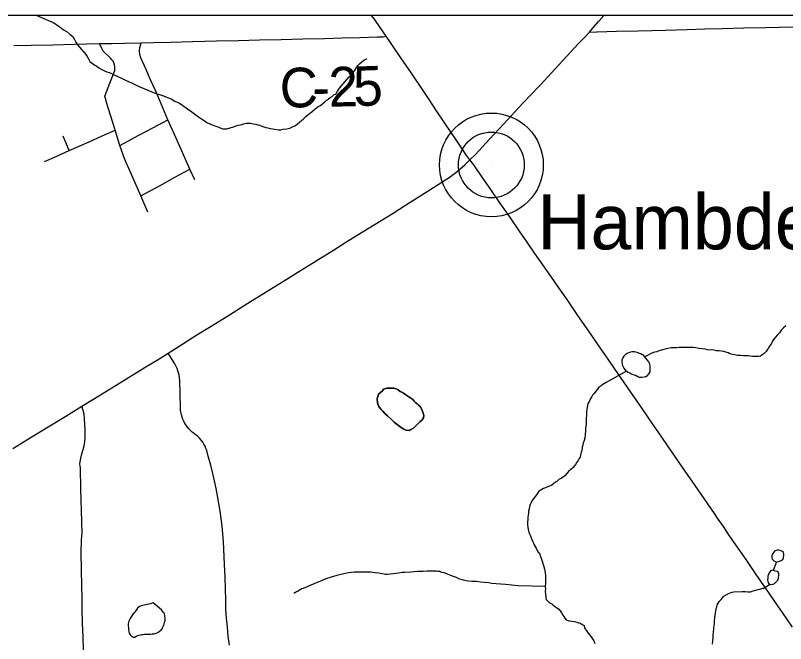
# Model space of a CAD drawing. Extents: x 103424 to 290657, y 38711 to 110967.
# Drawn here: x 157200 to 163068, y 106184 to 110967 of the extents above; entities that cross this region are included whole.
import ezdxf

# ---------------------------------------------------------------- set-up
doc = ezdxf.new("R2010")
doc.units = 0
for name, color, linetype in [('GM_X_Corporation', 7, 'Continuous'), ('GM_X_County_Road', 7, 'Continuous'), ('GM_X_County_Road_Text', 7, 'Continuous'), ('GM_X_Minor_Lake', 7, 'Continuous'), ('GM_X_Minor_River', 7, 'Continuous'), ('GM_X_State_Route', 7, 'Continuous'), ('GM_X_Township_Road', 7, 'Continuous'), ('GM_X_Unincorporated', 7, 'Continuous'), ('GM_X_Unincorporated_Location', 7, 'Continuous'), ('GM_X_Unincorporated_Text', 7, 'Continuous'), ('GM_X_US_Route', 7, 'Continuous')]:
    doc.layers.add(name, color=color, linetype=linetype)

msp = doc.modelspace()

# ---------------------------------------------------------------- linework, layer by layer
at = {"layer": 'GM_X_Corporation'}
for points in [[(103423.7, 96534.8), (103423.7, 38711.2), (175679.7, 38711.2), (175679.7, 110967.2), (119699, 110967.2), (119716.9, 106542.5), (119719.8, 106322.8), (119720.8, 106006.3), (119709.7, 99445.7), (119706.4, 99064.2), (119663.9, 96690), (117026.4, 96688.2), (115542.1, 96665), (105081.7, 96574.5)], [(173175.4, 110967.2), (148354.5, 110967.2), (148366.5, 110284), (148366.4, 110242.2), (148494.2, 102114.7), (148500.5, 101714.1), (148505.8, 101377.4), (148509.9, 101119.2), (148594.2, 97294.7), (158050.5, 97608.1), (158064.2, 97608.5), (162306.4, 97749.1), (162479.3, 97753.8), (165116.9, 97825.6), (173478.4, 98058.2), (173457.5, 99090), (173443.3, 99817.2), (173398.5, 101988.3), (173365.2, 103570.9), (173327.2, 105148.6), (173218, 109584.4)]]:
    msp.add_lwpolyline(points, close=True, dxfattribs=at)
at = {"layer": 'GM_X_County_Road'}
msp.add_lwpolyline([(157187.2, 110737.1), (157319.1, 110740.3), (157484.1, 110744.2), (157649.2, 110748.1), (157745.2, 110750.4), (157841.3, 110752.6), (157935.8, 110754.5), (158030.3, 110756.4), (158157.1, 110759.3), (158252.8, 110760.7), (158383.6, 110764.7), (158548.6, 110768.6), (158640.1, 110770.7), (158731.7, 110772.9), (158896.7, 110776.9), (159060.8, 110780.9), (159224.9, 110784.9), (159389.9, 110788.6), (159555, 110792.3), (159689.7, 110795.3), (159824.4, 110798.4), (159957.5, 110803), (160002.6, 110804.6), (160025.2, 110810)], dxfattribs=at)
at = {"layer": 'GM_X_Minor_Lake'}
for points in [[(162000.4, 108360.9), (161984.4, 108379.8), (161974.2, 108383.7), (161964, 108389.6), (161953.9, 108393.4), (161943.7, 108397.3), (161927.5, 108403.1), (161915.3, 108404.9), (161895.1, 108404.5), (161879.1, 108400.2), (161867.1, 108395.9), (161851.1, 108387.6), (161835.2, 108373.1), (161827.3, 108360.9), (161819.5, 108344.6), (161819.8, 108328.4), (161822.1, 108312.3), (161824.3, 108302.2), (161830.6, 108292.2), (161834.8, 108280.2), (161849.3, 108262.3), (161867.6, 108250.5)], [(162000.4, 108360.9), (161984.4, 108379.8), (161974.2, 108383.7), (161964, 108389.6), (161953.9, 108393.4), (161943.7, 108397.3), (161927.5, 108403.1), (161915.3, 108404.9), (161895.1, 108404.5), (161879.1, 108400.2), (161867.1, 108395.9), (161851.1, 108387.6), (161835.2, 108373.1), (161827.3, 108360.9), (161819.5, 108344.6), (161819.8, 108328.4), (161822.1, 108312.3), (161824.3, 108302.2), (161830.6, 108292.2), (161834.8, 108280.2), (161849.3, 108262.3), (161867.6, 108250.5), (161879.9, 108244.6), (161892.1, 108238.8), (161906.3, 108233), (161928.6, 108225.3), (161940.9, 108217.5), (161953, 108213.6), (161963.2, 108211.8), (161973.3, 108212), (161989.4, 108214.3), (162003.4, 108218.6), (162015.4, 108224.9), (162029.2, 108241.3), (162035.1, 108253.5), (162036.9, 108263.6), (162036.7, 108277.8), (162036.5, 108287.9), (162036.3, 108298), (162034.1, 108308), (162029.8, 108320.1), (162025.6, 108330.1), (162000.4, 108360.9)], [(161867.6, 108250.5), (161879.9, 108244.6), (161892.1, 108238.8), (161906.3, 108233), (161928.6, 108225.3), (161940.9, 108217.5), (161953, 108213.6), (161963.2, 108211.8), (161973.3, 108212), (161989.4, 108214.3), (162003.4, 108218.6), (162015.4, 108224.9), (162029.2, 108241.3), (162035.1, 108253.5), (162036.9, 108263.6), (162036.7, 108277.8), (162036.5, 108287.9), (162036.3, 108298), (162034.1, 108308), (162029.8, 108320.1), (162025.6, 108330.1), (162000.4, 108360.9)], [(159995.5, 108107.8), (160005.4, 108122.1), (160033.5, 108128.7), (160051.7, 108129), (160067.8, 108129.3), (160082, 108127.5), (160100.2, 108123.8), (160116.5, 108116.1), (160130.8, 108104.2), (160149.1, 108094.4), (160165.5, 108084.6), (160181.8, 108072.8), (160228.8, 108041.3), (160239.1, 108029.4), (160249.4, 108019.4), (160259.6, 108009.5), (160269.9, 107999.6), (160280.1, 107991.7), (160288.4, 107981.8), (160298.9, 107959.7), (160305.2, 107945.7), (160309.5, 107929.6), (160311.7, 107919.6), (160310, 107903.4), (160298.1, 107887), (160282.3, 107872.6), (160264.4, 107854.1), (160250.5, 107841.7), (160232.6, 107825.2), (160212.7, 107812.7), (160200.7, 107806.5), (160174.4, 107810), (160160.2, 107815.8), (160145.9, 107823.7), (160129.6, 107835.5), (160109.1, 107851.3), (160084.5, 107871), (160059.9, 107894.8), (160035.2, 107918.6), (160014.7, 107936.4), (159998.3, 107952.3), (159986, 107966.2), (159973.6, 107980.2), (159969.4, 107990.2), (159963.1, 108002.2), (159958.8, 108016.3), (159956.2, 108048.5), (159958.1, 108058.7), (159963.9, 108072.9), (159965.7, 108083), (159995.5, 108107.8)], [(159995.5, 108107.8), (159965.7, 108083), (159963.9, 108072.9), (159958.1, 108058.7), (159956.2, 108048.5), (159958.8, 108016.3), (159963.1, 108002.2), (159969.4, 107990.2), (159973.6, 107980.2), (159986, 107966.2), (159998.3, 107952.3), (160014.7, 107936.4), (160035.2, 107918.6), (160059.9, 107894.8), (160084.5, 107871), (160109.1, 107851.3), (160129.6, 107835.5), (160145.9, 107823.7), (160160.2, 107815.8), (160174.4, 107810), (160200.7, 107806.5), (160212.7, 107812.7), (160232.6, 107825.2), (160250.5, 107841.7), (160264.4, 107854.1), (160282.3, 107872.6)], [(160282.3, 107872.6), (160298.1, 107887), (160310, 107903.4), (160311.7, 107919.6), (160309.5, 107929.6), (160305.2, 107945.7), (160298.9, 107959.7), (160288.4, 107981.8), (160280.1, 107991.7), (160269.9, 107999.6), (160259.6, 108009.5), (160249.4, 108019.4), (160239.1, 108029.4), (160228.8, 108041.3), (160181.8, 108072.8), (160165.5, 108084.6), (160149.1, 108094.4), (160130.8, 108104.2), (160116.5, 108116.1), (160100.2, 108123.8), (160082, 108127.5), (160067.8, 108129.3), (160051.7, 108129), (160033.5, 108128.7), (160005.4, 108122.1), (159995.5, 108107.8)], [(163052, 106830.8), (163054.7, 106863.6), (163051, 106877.7), (163039.1, 106888), (163027.1, 106892.3), (163015.1, 106894.5), (163003, 106894.8), (162986.8, 106889), (162976.5, 106877.1), (162968.3, 106865.2), (162964, 106853.1), (162963.8, 106841), (162965.5, 106826.9)], [(162965.5, 106826.9), (162977.3, 106814.6), (162991.3, 106808.2), (163003.3, 106806), (163015.4, 106807.8), (163043.8, 106821.4), (163052, 106830.8)], [(162953.2, 106737.5), (162943.4, 106722.4), (162937.1, 106710.4), (162932.8, 106696.4), (162932.5, 106682.3), (162930.3, 106670.2), (162933.9, 106645.9), (162945.7, 106633.6)], [(162945.7, 106633.6), (162957.7, 106633.4), (162971.9, 106635.1), (162984, 106641), (162996.3, 106652.8), (163008.7, 106666.7), (163013, 106682.8), (163017.5, 106706.9), (163015.8, 106721.1), (163008, 106733.3), (162991.9, 106735.6), (162979.9, 106737.9), (162967.9, 106742.1), (162953.2, 106737.5)], [(158248.7, 106494.8), (158228.6, 106486.3), (158178.4, 106475.3), (158160.3, 106471), (158144.2, 106466.6), (158130.4, 106452.2), (158120.5, 106437.9), (158108.7, 106421.6), (158096.8, 106409.2), (158083.1, 106386.8), (158075.3, 106374.5), (158069.4, 106364.3), (158063.5, 106354.1), (158061.7, 106343.9), (158057.8, 106333.8), (158058.1, 106319.6), (158060.4, 106303.5), (158060.6, 106291.4), (158067.2, 106263.2), (158077.5, 106247.3), (158085.8, 106237.3), (158096, 106231.4), (158110.1, 106233.7), (158120.1, 106240), (158132.1, 106244.2), (158142.1, 106248.4)], [(158248.7, 106494.8), (158228.6, 106486.3), (158178.4, 106475.3), (158160.3, 106471), (158144.2, 106466.6), (158130.4, 106452.2), (158120.5, 106437.9), (158108.7, 106421.6), (158096.8, 106409.2), (158083.1, 106386.8), (158075.3, 106374.5), (158069.4, 106364.3), (158063.5, 106354.1), (158061.7, 106343.9), (158057.8, 106333.8), (158058.1, 106319.6), (158060.4, 106303.5), (158060.6, 106291.4), (158067.2, 106263.2), (158077.5, 106247.3), (158085.8, 106237.3), (158096, 106231.4), (158110.1, 106233.7), (158120.1, 106240), (158132.1, 106244.2), (158142.1, 106248.4), (158154.2, 106250.7), (158164.2, 106252.9), (158174.3, 106253.1), (158184.3, 106255.2), (158198.5, 106255.5), (158210.6, 106255.7), (158220.7, 106255.9), (158230.7, 106256.1), (158242.8, 106258.3), (158256.9, 106258.6), (158273, 106262.9), (158285, 106267.1), (158299, 106277.5), (158309, 106283.7), (158318.8, 106296), (158326.5, 106316.4), (158332.3, 106330.6), (158336.1, 106346.8), (158339.9, 106357), (158341.8, 106367.2), (158341.6, 106377.2), (158339.3, 106393.4), (158334.9, 106411.5), (158328.7, 106421.5), (158314.2, 106441.4), (158248.7, 106494.8)], [(158142.1, 106248.4), (158154.2, 106250.7), (158164.2, 106252.9), (158174.3, 106253.1), (158184.3, 106255.2), (158198.5, 106255.5), (158210.6, 106255.7), (158220.7, 106255.9), (158230.7, 106256.1), (158242.8, 106258.3), (158256.9, 106258.6), (158273, 106262.9), (158285, 106267.1), (158299, 106277.5), (158309, 106283.7), (158318.8, 106296), (158326.5, 106316.4), (158332.3, 106330.6), (158336.1, 106346.8), (158339.9, 106357), (158341.8, 106367.2), (158341.6, 106377.2), (158339.3, 106393.4), (158334.9, 106411.5), (158328.7, 106421.5), (158314.2, 106441.4), (158248.7, 106494.8)]]:
    msp.add_lwpolyline(points, dxfattribs=at)
at = {"layer": 'GM_X_Minor_River'}
msp.add_line((162998, 106807), (162972.3, 106740.5), dxfattribs=at)
for points in [[(157362.5, 110967.2), (157487.4, 110913.1), (157499.7, 110905.3), (157516, 110895.5), (157532.3, 110883.6), (157548.7, 110871.8), (157567.1, 110858), (157593.6, 110842.3), (157618.2, 110822.6), (157636.6, 110806.7), (157649.1, 110784.7), (157659.6, 110764.7), (157674.1, 110742.7), (157688.5, 110724.8), (157703, 110706.9), (157736, 110669.1), (157746.3, 110655.2), (157752.6, 110643.2), (157758.8, 110631.1), (157767.2, 110615.1), (157787.6, 110601.4), (157804, 110589.5), (157820.3, 110579.7), (157836.7, 110567.9), (157859.1, 110556.2), (157889.6, 110540.6), (157922.1, 110529), (157950.6, 110515.4), (157979.1, 110501.8), (158013.7, 110486.2), (158044.2, 110472.6), (158084.9, 110453.2), (158115.5, 110437.6), (158148, 110424), (158178.5, 110410.4), (158209, 110398.8), (158239.5, 110385.2), (158269.9, 110373.7), (158298.4, 110364.1), (158328.8, 110354.5), (158359.3, 110342.9), (158387.8, 110331.3), (158414.3, 110313.6), (158448.9, 110298.1), (158475.4, 110280.4), (158500, 110262.7), (158522.4, 110248.9), (158540.8, 110235.1), (158557.2, 110223.3), (158575.6, 110209.5), (158596.1, 110193.7), (158616.5, 110179.9), (158636.9, 110166.1), (158659.3, 110152.4), (158698, 110134.9), (158726.5, 110123.3), (158748.8, 110115.6), (158765.1, 110107.8), (158777.3, 110104), (158791.4, 110102.2), (158809.5, 110104.6), (158835.6, 110111.1), (158861.8, 110117.6), (158881.8, 110126.1), (158897.9, 110130.4), (158928, 110137), (158938, 110141.2), (158950.1, 110143.5), (158960.1, 110145.7), (158972.2, 110145.9), (158990.4, 110146.2), (159010.6, 110142.5), (159030.9, 110138.9), (159047.1, 110135.1), (159059.3, 110131.3), (159071.4, 110127.5), (159093.8, 110117.8), (159108, 110114), (159124.2, 110110.2), (159142.4, 110106.5), (159158.7, 110102.8), (159174.8, 110101), (159191.1, 110097.3), (159205.2, 110095.5), (159221.3, 110095.8), (159239.4, 110100.2), (159267.6, 110104.7), (159291.7, 110109.2), (159311.8, 110117.6), (159329.8, 110126), (159347.7, 110138.5), (159367.6, 110157), (159391.4, 110177.7), (159413.2, 110198.2), (159433.1, 110214.8)], [(159433.1, 110214.8), (159449.1, 110225.1), (159463, 110237.5), (159480.8, 110254), (159494.8, 110262.3), (159506.7, 110272.6), (159518.7, 110278.9), (159530.7, 110287.2), (159542.7, 110295.5), (159554.5, 110307.8), (159568.5, 110318.2), (159582.4, 110330.6), (159598.3, 110340.9), (159612.3, 110349.3), (159628.2, 110363.7), (159642.3, 110368), (159654, 110390.4), (159669.7, 110412.9), (159740.8, 110497), (159758.7, 110515.5), (159770.5, 110529.9), (159782.4, 110544.2), (159796.1, 110564.7), (159809.9, 110585.1), (159823.7, 110601.5), (159839.6, 110613.9), (159853.5, 110626.3), (159863.6, 110630.5), (159875.6, 110636.8), (159877.2, 110637.3)], [(163070.1, 108603.4), (163052.2, 108586.9), (163036.3, 108572.5), (163022.6, 108550), (163002.7, 108533.5), (162990.9, 108517.1), (162979, 108502.7), (162969.2, 108488.4)], [(162969.2, 108488.4), (162959.5, 108468), (162945.7, 108449.6), (162935.9, 108431.3), (162928, 108421), (162920.2, 108408.8), (162904.3, 108392.3), (162890.4, 108382), (162876.4, 108373.6), (162862.4, 108369.3), (162842.2, 108369), (162815.9, 108370.5), (162785.6, 108374), (162745.2, 108375.3), (162723, 108376.9), (162700.8, 108378.6), (162680.5, 108382.2), (162662.3, 108386), (162644.1, 108389.7), (162629.8, 108397.5), (162613.6, 108403.3), (162597.3, 108407), (162579.1, 108410.7), (162560.9, 108412.4), (162540.7, 108414.1), (162522.5, 108417.8), (162504.3, 108419.5), (162488.2, 108419.2), (162472, 108420.9), (162453.8, 108424.6), (162431.5, 108428.3), (162407.2, 108431.9), (162385, 108435.5), (162362.7, 108437.1), (162344.5, 108438.8), (162328.4, 108438.5), (162308.2, 108438.2), (162292.1, 108437.9), (162280, 108437.7), (162267.9, 108437.5), (162255.8, 108437.2), (162237.6, 108436.9), (162217.5, 108436.5), (162195.3, 108436.2), (162173.1, 108431.7), (162157.1, 108427.4), (162139, 108423), (162112.9, 108414.5), (162096.8, 108410.1), (162086.8, 108405.9), (162072.8, 108401.6), (162060.7, 108399.4), (162044.7, 108393), (161996, 108366.2)], [(161856.9, 108257.3), (161699.5, 108172.7), (161687.6, 108164.4), (161675.6, 108156.1), (161663.7, 108145.8), (161645.7, 108135.4), (161633.9, 108121.1), (161622, 108104.7), (161608.2, 108088.3), (161596.3, 108075.9), (161590.4, 108065.7), (161584.6, 108053.5), (161576.8, 108039.2), (161571, 108025), (161561.2, 108010.7), (161553.9, 107968.1), (161550.2, 107947.8), (161550.7, 107921.6), (161549, 107899.3), (161549.4, 107877.1), (161547.9, 107850.8), (161544.3, 107826.5), (161542.7, 107802.3), (161541.1, 107778), (161537.6, 107747.6), (161531.9, 107729.3), (161526.2, 107711.1), (161522.4, 107694.8), (161518.7, 107680.6), (161516.9, 107668.5), (161515.1, 107654.3), (161511.3, 107642.1), (161507.5, 107629.9), (161505.7, 107617.8), (161501.9, 107603.6), (161496, 107593.4), (161488.2, 107579.1), (161478.4, 107564.8), (161466.6, 107546.4), (161448.8, 107525.8), (161430.9, 107509.4), (161415, 107494.9), (161385.4, 107462.1), (161357.5, 107441.4), (161343.5, 107435.1), (161325.6, 107418.6), (161313.6, 107412.3), (161301.7, 107402), (161285.8, 107389.6), (161263.7, 107381.1), (161247.7, 107374.8), (161237.7, 107370.6), (161223.6, 107364.2), (161211.7, 107358), (161197.7, 107349.6), (161187.7, 107343.4), (161170, 107316.8), (161134.5, 107271.7), (161128.7, 107257.5), (161122.9, 107243.3), (161117.1, 107227), (161113.4, 107210.7), (161109.7, 107192.5), (161108, 107176.3), (161104.5, 107145.9), (161102.8, 107127.7), (161101, 107111.5), (161101.2, 107101.5), (161101.5, 107087.3), (161103.8, 107071.2), (161106.1, 107053.1), (161112.5, 107033), (161116.8, 107018.9), (161123.1, 107004.9), (161129.5, 106988.8), (161135.7, 106976.8), (161140, 106962.8), (161146.3, 106948.7), (161152.6, 106934.7), (161158.9, 106922.7), (161167.2, 106910.7), (161173.5, 106898.7), (161181.9, 106880.7), (161194.3, 106864.8), (161200.6, 106846.7), (161209.1, 106826.6), (161215.5, 106804.5), (161224.1, 106778.4), (161230.6, 106750.3), (161235.1, 106724.1), (161237.6, 106699.9), (161238, 106677.7), (161238.3, 106659.5), (161238.6, 106643.3), (161237, 106619.1), (161237.4, 106598.9), (161235.7, 106580.7), (161238, 106560.5)], [(161237, 106619.1), (161029.1, 106623.4), (160982.6, 106628.7), (160934, 106633.8), (160827, 106640), (160806.7, 106645.7), (160774.4, 106649.1), (160744, 106652.6), (160711.7, 106656.1), (160677.3, 106657.5), (160651.1, 106659.1), (160632.9, 106660.7), (160614.6, 106666.5), (160596.4, 106672.2), (160578.1, 106677.9), (160559.8, 106685.7), (160537.5, 106693.4), (160509, 106705), (160486.6, 106714.7), (160466.3, 106722.4), (160448.1, 106726.1), (160433.9, 106731.9), (160417.7, 106733.7), (160407.6, 106735.5), (160397.5, 106735.3), (160383.4, 106735.1), (160363.2, 106734.7), (160337, 106734.2), (160306.7, 106733.7), (160264.3, 106732.9), (160212, 106727.9), (160167.6, 106725.1), (160145.4, 106724.7), (160119.3, 106720.2), (160056.8, 106713), (160034.7, 106710.6), (160020.6, 106710.4), (160008.4, 106712.2), (159992.2, 106715.9), (159970, 106719.6), (159939.6, 106723.1), (159905.3, 106726.5), (159870.9, 106727.9), (159838.7, 106727.3), (159810.4, 106726.8), (159782.2, 106726.3), (159758, 106723.8), (159737.9, 106721.5), (159715.7, 106717), (159679.5, 106710.3), (159649.4, 106701.7), (159573.2, 106678.1), (159553.1, 106671.7), (159531.1, 106661.2), (159505, 106650.6), (159481, 106640.1), (159451, 106627.4), (159422.9, 106616.8), (159392.9, 106604.2), (159378.8, 106599.9), (159354.9, 106583.3), (159340.9, 106577), (159326.9, 106568.6), (159320.9, 106568.5)], [(162543.4, 106462.7), (162547.1, 106478.9), (162560.8, 106503.4), (162576.7, 106519.9), (162598.4, 106544.5), (162632.3, 106565.3), (162660.4, 106575.9), (162672.5, 106578.2), (162737, 106579.3), (162759.2, 106579.7), (162779.4, 106578.1), (162791.5, 106578.3), (162801.6, 106578.5), (162821.7, 106584.9), (162839.8, 106589.2), (162859.8, 106595.7), (162877.9, 106600), (162894, 106604.4), (162896, 106602.4), (162945.7, 106633.6)], [(161238, 106560.5), (161240.5, 106538.3), (161244.8, 106520.2), (161253.1, 106510.3), (161267.4, 106496.4), (161285.8, 106486.6), (161296.1, 106476.7), (161341, 106445.2), (161351.3, 106433.3), (161361.7, 106417.3), (161370.1, 106401.3), (161378.3, 106389.3), (161384.6, 106377.3), (161397, 106363.4), (161419.3, 106357.7), (161441.5, 106354.1), (161455.7, 106352.3), (161469.9, 106348.5), (161480, 106346.7), (161490.2, 106342.8), (161504.3, 106339), (161518.6, 106329.2), (161532.9, 106321.4), (161535.3, 106303.2), (161553.9, 106277.3), (161574.5, 106251.4), (161586.9, 106235.5), (161597.3, 106219.5), (161607.7, 106203.5), (161614.1, 106183.4)], [(162510.1, 106179.3), (162513.7, 106203.6), (162515.3, 106227.9), (162517, 106246.1), (162518.6, 106268.3), (162520.1, 106298.7), (162523.7, 106323), (162525.5, 106335.1), (162527.3, 106345.3), (162527.1, 106355.4), (162528.7, 106379.6), (162530.4, 106397.8), (162534.1, 106416.1), (162535.8, 106432.3), (162539.6, 106448.5), (162543.4, 106462.7)]]:
    msp.add_lwpolyline(points, dxfattribs=at)
at = {"layer": 'GM_X_State_Route'}
for points in [[(160662.5, 109867), (160639, 109898.7), (160552, 110028.1), (160524.7, 110068.6), (160466.3, 110154.8), (160407.9, 110240.9), (160351.9, 110326.1), (160295.9, 110411.2), (160216.5, 110527.8), (160137, 110644.4), (160056.5, 110761.9), (160025.2, 110810), (159978.2, 110875), (159934.6, 110937.7), (159914.1, 110967.2)], [(161572.6, 110838.5), (161609.3, 110882.3), (161644.8, 110922.6), (161683.2, 110966.7), (161683.6, 110967.2)], [(162549.5, 107139.5), (162531.9, 107165.5), (162470.1, 107256.3), (162378.8, 107387.3), (162284.9, 107523), (162229, 107603.7), (162173.1, 107684.3), (162119.7, 107762.1), (162066.3, 107839.9), (162017.5, 107910.5), (161968.7, 107981.1), (161889.4, 108097), (161810, 108212.8), (161768.5, 108271.1), (161715.5, 108349), (161662.5, 108426.9), (161568.6, 108562.6), (161485.6, 108682.6), (161402.6, 108802.6), (161340.7, 108891.7), (161278.9, 108980.8), (161218.4, 109067.8), (161158, 109154.9), (161098.8, 109240), (161039.6, 109325.2), (160965.7, 109432.9), (160891.7, 109540.7), (160823, 109640.8), (160757.1, 109734.6), (160691.3, 109828.3), (160662.5, 109867)], [(163121.4, 106308.8), (163043.9, 106419.2), (162991, 106496.7), (162938.2, 106574.1), (162844.8, 106710.2), (162767.2, 106823.1), (162689.6, 106936.1), (162641.6, 107005.4), (162593.6, 107074.7), (162549.5, 107139.5)]]:
    msp.add_lwpolyline(points, dxfattribs=at)
at = {"layer": 'GM_X_Township_Road'}
msp.add_line((157610, 109938.1), (157564.2, 110046.9), dxfattribs=at)
for points in [[(158209.2, 109470), (158156.6, 109594.5), (158094.6, 109732.1), (158032.6, 109869.7), (157995.5, 109976.2), (157959.8, 110092.9), (157929.4, 110192.5), (157905, 110272.1), (157880.7, 110351.7), (157918.6, 110450.1), (157956.5, 110548.5), (157957.5, 110576.1), (157954.5, 110591.7), (157950, 110605), (157943.7, 110617.5), (157935.7, 110629.1), (157926.1, 110639.4), (157869.4, 110694.1), (157857.6, 110716), (157841.3, 110752.6)], [(158565.9, 109714.5), (158528.5, 109796.2), (158461.8, 109947.2), (158412, 110060), (158362.1, 110172.8), (158296.6, 110324.3), (158263.5, 110400.9), (158230.4, 110477.5), (158193.5, 110561), (158156.6, 110644.4), (158148.2, 110669.7), (158145.7, 110696.6), (158149, 110723.6), (158157.1, 110759.3)], [(157995.5, 109976.2), (158141, 110054.2), (158251.6, 110113.5), (158362.1, 110172.8)], [(157421, 109854), (157515.5, 109896), (157610, 109938.1), (157761, 110004.9), (157860.4, 110048.9), (157959.8, 110092.9)], [(158156.6, 109594.5), (158301.7, 109673.2), (158415.1, 109734.7), (158528.5, 109796.2)], [(158830.3, 106170.4), (158822, 106239.4), (158815, 106308.5), (158809, 106377.7), (158804.2, 106447), (158802.1, 106519.2), (158799.9, 106596.1), (158796.9, 106691.6), (158793.8, 106787), (158788.9, 106903.4), (158784.9, 106961.5), (158780.1, 107019.5), (158774.1, 107077.5), (158767.1, 107135.3), (158759.1, 107193), (158750, 107250.5), (158740.2, 107307.8), (158729.2, 107365), (158717.1, 107422), (158704.1, 107478.8), (158689.6, 107543.3), (158669.8, 107611.3), (158657.6, 107653.4), (158651.6, 107669.9), (158644.5, 107686.1), (158636.5, 107701.6), (158627.2, 107716.5), (158616.8, 107730.8), (158602.8, 107747.6), (158590.2, 107760), (158577.1, 107771.6), (158563, 107782.3), (158547.7, 107794), (158534.6, 107805.7), (158522.3, 107818.2), (158510.9, 107831.6), (158500.6, 107845.8), (158491.1, 107860.7), (158482.7, 107876.1), (158475.5, 107892.1), (158469.4, 107908.6), (158464.4, 107925.4), (158459.9, 107947), (158457.6, 107964.3), (158456.6, 107981.9), (158454.2, 108084.6), (158451.7, 108187.3), (158450.7, 108206), (158447.7, 108227.7), (158443.7, 108244.8), (158438.6, 108261.7), (158432.6, 108278.1), (158423.3, 108298), (158414.5, 108313.3), (158363.5, 108396.1)], [(157717.9, 106136.9), (157715.8, 106232.6), (157712.1, 106339.6), (157708.4, 106446.7), (157707.8, 106534), (157707.2, 106621.3), (157704, 106749), (157700.8, 106876.8), (157704.7, 106972.7), (157707.9, 107023.5), (157705.2, 107110), (157702.6, 107196.4), (157698.8, 107359.6), (157695.1, 107522.8), (157691.6, 107553.1), (157697.2, 107594.7), (157706.2, 107629.1), (157716.5, 107661.3), (157723.7, 107690.6), (157728, 107719.3), (157730.8, 107753.3), (157730.5, 107808), (157725.2, 107896.2), (157723.2, 107930.4), (157717.2, 107959.4), (157706.9, 107991.3)]]:
    msp.add_lwpolyline(points, dxfattribs=at)
at = {"layer": 'GM_X_Unincorporated'}
for radius in [395.3, 250.6]:
    msp.add_circle((160826.3, 109828.6), radius, dxfattribs=at)
at = {"layer": 'GM_X_Unincorporated_Location'}
msp.add_line((160826.3, 109828.6), (160826.3, 109828.6), dxfattribs=at)
at = {"layer": 'GM_X_US_Route'}
for points in [[(161627.4, 110842), (161632.9, 110842.4), (161778.6, 110846.9), (161943.6, 110850.8), (162048.6, 110853.3), (162153.4, 110855.8), (162318.4, 110860.7), (162451.6, 110864.6), (162584.7, 110868.5), (162749.7, 110872.2), (162914.8, 110876), (163019.1, 110878.3), (163123.3, 110880.7)], [(159275.3, 108964.7), (159350.6, 109011.7), (159490.9, 109098.7), (159631.1, 109185.8), (159717.4, 109239.3), (159803.7, 109292.9), (159940.3, 109377.5), (160077, 109462.1), (160207.6, 109544), (160338.2, 109625.9), (160447.5, 109696.2), (160511.1, 109739), (160569.1, 109782), (160623.2, 109828.4), (160662.5, 109867), (160704.3, 109908.4), (160812.6, 110025.3), (160921, 110142.1), (161033.9, 110262.5), (161116.9, 110351), (161199.9, 110439.4), (161311.9, 110560.7), (161400.4, 110656.5), (161488.9, 110752.3), (161537.3, 110801.4), (161572.6, 110838.5), (161627.4, 110842)], [(157180.2, 107670.1), (157321.1, 107756), (157462, 107842), (157584.5, 107916.6), (157706.9, 107991.3), (157847.5, 108077.8), (157988.1, 108164.2), (158128.7, 108250.7), (158201.6, 108295.6), (158274.6, 108340.4), (158363.5, 108396.1), (158475.5, 108466.2), (158583.1, 108533.6), (158690.8, 108601), (158831, 108688.2), (158971.1, 108775.4), (159111.3, 108862.6), (159230.9, 108937.1), (159275.3, 108964.7)]]:
    msp.add_lwpolyline(points, dxfattribs=at)

# ---------------------------------------------------------------- texts
at = {"layer": 'GM_X_County_Road_Text'}
for s, rotation, p in [('C', 1.07732, (159216.2, 110264.2)), ('2', 1.24504, (159589, 110271.3)), ('5', 1.89766, (159778.7, 110275.5)), ('-', 1.12108, (159464.3, 110268.9))]:
    msp.add_text(s, height=301.9, rotation=rotation, dxfattribs=at).set_placement(p)
at = {"layer": 'GM_X_Unincorporated_Text'}
msp.add_text('Hambden', height=419.6, rotation=0.00001, dxfattribs=at).set_placement((161176.5, 109185.6))

doc.saveas('drawing.dxf')
